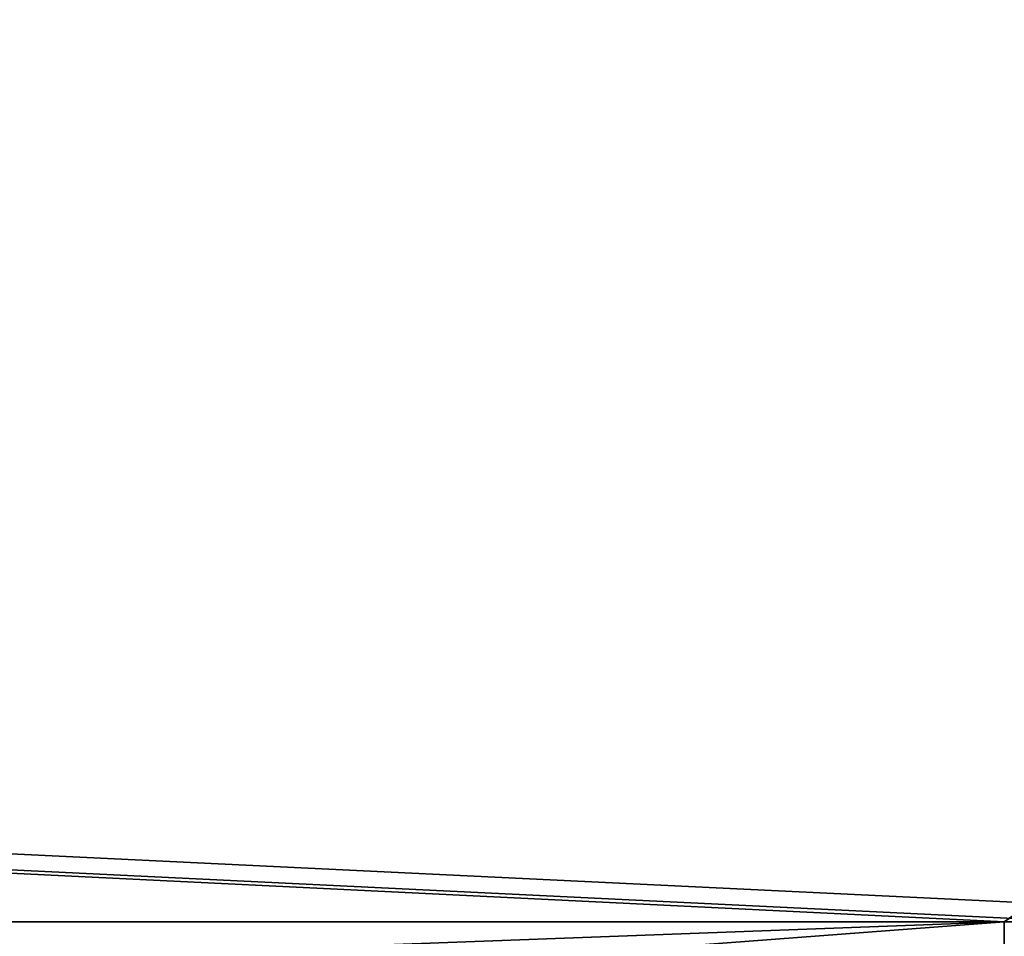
# Model space of a CAD drawing. Header units: millimetres. Extents: x -603 to 3703, y -115 to 249.
# Tile 986 of 1056: x 3412 to 3444, y 22 to 53. Entities that reach past the tile are written whole.
import ezdxf

# ---------------------------------------------------------------- set-up
doc = ezdxf.new("R2010")
doc.units = ezdxf.units.MM
doc.layers.add('151', color=7, linetype='Continuous', true_color=0xffffff)

# ---------------------------------------------------------------- blocks, each defined once
blk = doc.blocks.new('UG_SURFACE_003')
at = {"layer": '151', "color": 252, "linetype": 'Continuous', "lineweight": 35}
for points in [[(3703, -13.3, 2212.25), (3703, 230.4, 2212.25), (2297, 230.4, 2212.25), (2297, -13.3, 2212.25)], [(2447, -13.3, 2062.25), (2447, 230.4, 2062.25), (3553, 230.4, 2062.25), (3553, -13.3, 2062.25)]]:
    blk.add_3dface(points, dxfattribs=at)
blk = doc.blocks.new('UG_SURFACE_189')
at = {"layer": '151', "color": 7, "linetype": 'Continuous', "lineweight": 35}
for points in [[(3496.65, 11.15, 2003.9), (3496.65, 229.15, 2003.9), (2503.35, 229.15, 2003.9), (2503.35, 11.15, 2003.9)], [(2503.5, 11.15, 2003.75), (2503.5, 229.15, 2003.75), (3496.5, 229.15, 2003.75), (3496.5, 11.15, 2003.75)]]:
    blk.add_3dface(points, dxfattribs=at)
blk = doc.blocks.new('UG_SURFACE_190')
at = {"layer": '151', "color": 41, "linetype": 'Continuous', "lineweight": 35}
for points in [[(3496.65, 229.15, 2003.9), (3496.65, 11.15, 2003.9), (2503.35, 11.15, 2003.9), (2503.35, 229.15, 2003.9)], [(3510.5, 19, 2017.75), (3510.5, 71, 2017.75), (2489.5, 71, 2017.75), (2489.5, 19, 2017.75)]]:
    blk.add_3dface(points, dxfattribs=at)
blk = doc.blocks.new('UG_SURFACE_206')
at = {"layer": '151', "color": 252, "linetype": 'Continuous', "lineweight": 35}
for points in [[(3512, 69.5, 2020.25), (2488, 69.5, 2020.25), (2539.3, 22.801, 2020.25), (2541.8, 22.801, 2020.25)], [(2488, 69.5, 2018.75), (3446.8, 22.801, 2018.75), (3444.3, 22.801, 2018.75)], [(2488, 69.5, 2018.75), (3458.2, 22.801, 2018.75), (3446.8, 22.801, 2018.75)], [(3444.3, 22.801, 2018.75), (3125.7, 22.801, 2018.75), (2488, 69.5, 2018.75)], [(2488, 69.5, 2018.75), (3512, 69.5, 2018.75), (3460.7, 22.801, 2018.75), (3458.2, 22.801, 2018.75)], [(3512, 69.5, 2020.25), (2541.8, 22.801, 2020.25), (2553.2, 22.801, 2020.25)], [(3512, 69.5, 2020.25), (2553.2, 22.801, 2020.25), (2555.7, 22.801, 2020.25)], [(2555.7, 22.801, 2020.25), (2774.3, 22.801, 2020.25), (3512, 69.5, 2020.25)], [(2774.3, 22.801, 2020.25), (2776.8, 22.801, 2020.25), (3512, 69.5, 2020.25)], [(3512, 69.5, 2020.25), (2776.8, 22.801, 2020.25), (2788.2, 22.801, 2020.25)], [(3512, 69.5, 2020.25), (2788.2, 22.801, 2020.25), (2790.7, 22.801, 2020.25)], [(2790.7, 22.801, 2020.25), (3109.3, 22.801, 2020.25), (3512, 69.5, 2020.25)], [(3109.3, 22.801, 2020.25), (3111.8, 22.801, 2020.25), (3512, 69.5, 2020.25)], [(3512, 69.5, 2020.25), (3111.8, 22.801, 2020.25), (3123.2, 22.801, 2020.25)], [(3512, 69.5, 2020.25), (3123.2, 22.801, 2020.25), (3125.7, 22.801, 2020.25)], [(3125.7, 22.801, 2020.25), (3444.3, 22.801, 2020.25), (3512, 69.5, 2020.25)], [(3444.3, 22.801, 2020.25), (3446.8, 22.801, 2020.25), (3512, 69.5, 2020.25)], [(3125.7, 22.801, 2020.25), (3444.3, 18.08, 2020.25), (3444.3, 22.801, 2020.25)], [(3125.7, 22.801, 2020.25), (3125.7, 18.08, 2020.25), (3444.3, 18.08, 2020.25)], [(3125.7, 22.801, 2018.75), (3444.3, 22.801, 2018.75), (3317.36, 18.08, 2018.75), (3252.64, 18.08, 2018.75)], [(3444.3, 22.801, 2018.75), (3382.08, 18.08, 2018.75), (3317.36, 18.08, 2018.75)], [(3444.3, 22.801, 2018.75), (3444.3, 18.08, 2018.75), (3382.08, 18.08, 2018.75)], [(3444.3, 22.801, 2018.75), (3446.8, 22.801, 2018.75), (3446.8, 22.801, 2020.25), (3444.3, 22.801, 2020.25)], [(3444.3, 18.08, 2018.75), (3444.3, 22.801, 2018.75), (3444.3, 22.801, 2020.25), (3444.3, 18.08, 2020.25)]]:
    blk.add_3dface(points, dxfattribs=at)
blk = doc.blocks.new('UG_SURFACE_230')
at = {"layer": '151', "color": 252, "linetype": 'Continuous', "lineweight": 35}
for points in [[(2485.5, -30.22, 2021.75), (3514.5, -30.22, 2021.75), (3514.5, 62.62, 2021.75), (2485.5, 62.62, 2021.75)], [(2487, -30.22, 2020.25), (2487, 62.62, 2020.25), (3513, 62.62, 2020.25), (3513, -30.22, 2020.25)]]:
    blk.add_3dface(points, dxfattribs=at)

msp = doc.modelspace()

# ---------------------------------------------------------------- block references
at = {"layer": '151', "color": 252, "linetype": 'Continuous', "lineweight": -3, "true_color": 0x939598}
for name in ['UG_SURFACE_189', 'UG_SURFACE_003', 'UG_SURFACE_190', 'UG_SURFACE_230', 'UG_SURFACE_206']:
    msp.add_blockref(name, (0, 0), dxfattribs=at)

doc.saveas('drawing.dxf')
